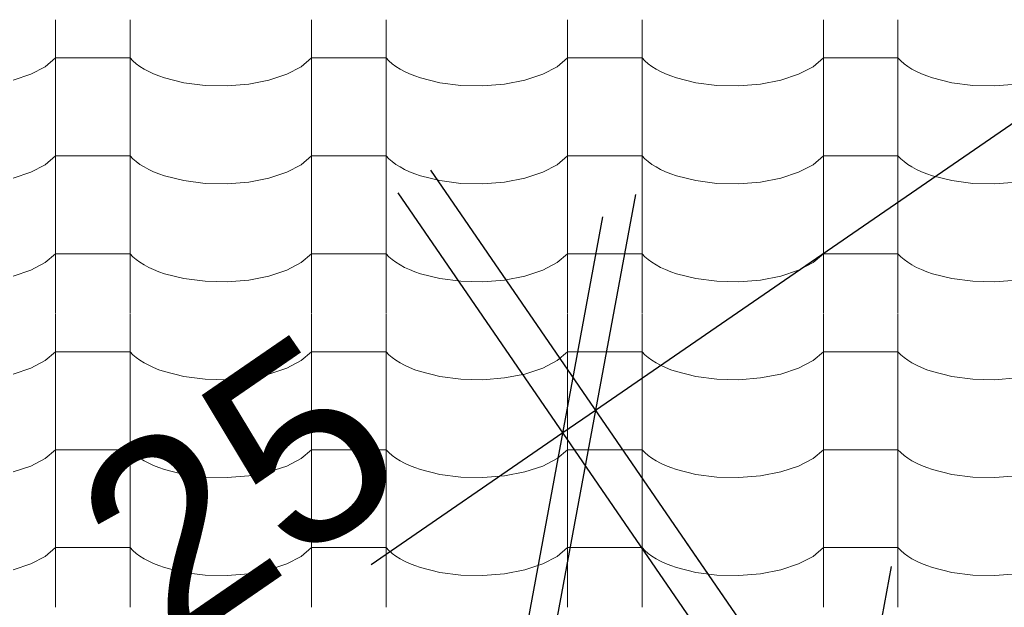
# Model space of a CAD drawing. Header units: millimetres. Extents: x -36478 to 31050, y -14815 to 11827.
# Tile 384 of 656: x -10815 to -10180, y 7652 to 8030. Entities that reach past the tile are written whole.
import ezdxf

# ---------------------------------------------------------------- set-up
doc = ezdxf.new("R2010")
doc.units = ezdxf.units.MM
doc.header["$MEASUREMENT"] = 0
doc.layers.add('Nové_Kóty - SP', color=7, linetype='Continuous')
doc.layers.add('Nové_Výplně - Povrchové', color=7, linetype='Continuous')
doc.styles.add('GENEROVANÝ_STYL_2', font='txt')
doc.dimstyles.new('GENEROVANÝ_STYL__1', dxfattribs={"dimtxt": 125, "dimasz": 190, "dimexe": 0.18, "dimexo": 300, "dimgap": 0, "dimtad": 1, "dimdec": 0, "dimzin": 0, "dimdsep": 46, "dimtxsty": 'GENEROVANÝ_STYL_2', "dimblk": 'ARROWHEAD_6', "dimblk1": 'ARROWHEAD_6', "dimblk2": 'ARROWHEAD_6', "dimcen": 0.09, "dimclrd": 1, "dimclre": 1, "dimclrt": 1, "dimazin": 0, "dimtfac": 1, "dimtdec": 4, "dimtmove": 0, "dimatfit": 3, "dimfxl": 1, "dimtolj": 1, "dimtzin": 0, "dimarcsym": 0})
doc.dimstyles.new('GENEROVANÝ_STYL__2', dxfattribs={"dimtxt": 125, "dimasz": 190, "dimexe": 0.18, "dimexo": 300, "dimgap": 0, "dimtad": 1, "dimdec": 0, "dimzin": 0, "dimdsep": 46, "dimtxsty": 'GENEROVANÝ_STYL_2', "dimblk": 'ARROWHEAD_6', "dimblk1": 'ARROWHEAD_6', "dimblk2": 'ARROWHEAD_6', "dimcen": 0.09, "dimclrd": 1, "dimclre": 1, "dimclrt": 1, "dimazin": 0, "dimtfac": 1, "dimtdec": 4, "dimtmove": 2, "dimatfit": 3, "dimfxl": 1, "dimtolj": 1, "dimtzin": 0, "dimarcsym": 0})

# ---------------------------------------------------------------- blocks, each defined once
blk = doc.blocks.new('*X13')
at = {"layer": 'Nové_Výplně - Povrchové', "color": 21, "linetype": 'Continuous', "lineweight": 20, "true_color": 0xffaaaa}
for p, q in [((-10791.72, 8030.2), (-10791.72, 7967.32)), ((-10743.69, 8030.2), (-10743.69, 7967.32)), ((-10626.72, 8030.2), (-10626.72, 7967.32)), ((-10578.69, 8030.2), (-10578.69, 7967.32)), ((-10461.72, 8030.2), (-10461.72, 7967.32)), ((-10413.69, 8030.2), (-10413.69, 7967.32)), ((-10296.72, 8030.2), (-10296.72, 7967.32)), ((-10248.69, 8030.2), (-10248.69, 7967.32)), ((-10798.39, 7999.97), (-10791.72, 8005.66)), ((-10767.71, 8005.66), (-10791.72, 8005.66)), ((-10743.69, 8005.66), (-10767.71, 8005.66)), ((-10743.69, 8005.66), (-10741.86, 8003.77)), ((-10633.39, 7999.97), (-10626.72, 8005.66)), ((-10602.71, 8005.66), (-10626.72, 8005.66)), ((-10578.69, 8005.66), (-10602.71, 8005.66)), ((-10578.69, 8005.66), (-10576.86, 8003.77)), ((-10468.39, 7999.97), (-10461.72, 8005.66)), ((-10437.71, 8005.66), (-10461.72, 8005.66)), ((-10413.69, 8005.66), (-10437.71, 8005.66)), ((-10413.69, 8005.66), (-10411.86, 8003.77)), ((-10303.39, 7999.97), (-10296.72, 8005.66)), ((-10272.71, 8005.66), (-10296.72, 8005.66)), ((-10248.69, 8005.66), (-10272.71, 8005.66)), ((-10248.69, 8005.66), (-10246.86, 8003.77)), ((-10807.7, 7995.11), (-10798.39, 7999.97)), ((-10741.86, 8003.77), (-10739.74, 8001.94)), ((-10739.74, 8001.94), (-10737.34, 8000.18)), ((-10737.34, 8000.18), (-10734.65, 7998.51)), ((-10734.65, 7998.51), (-10731.71, 7996.93)), ((-10642.7, 7995.11), (-10633.39, 7999.97)), ((-10576.86, 8003.77), (-10574.74, 8001.94)), ((-10574.74, 8001.94), (-10572.34, 8000.18)), ((-10572.34, 8000.18), (-10569.65, 7998.51)), ((-10569.65, 7998.51), (-10566.71, 7996.93)), ((-10477.7, 7995.11), (-10468.39, 7999.97)), ((-10411.86, 8003.77), (-10409.74, 8001.94)), ((-10409.74, 8001.94), (-10407.34, 8000.18)), ((-10407.34, 8000.18), (-10404.65, 7998.51)), ((-10404.65, 7998.51), (-10401.71, 7996.93)), ((-10312.7, 7995.11), (-10303.39, 7999.97)), ((-10246.86, 8003.77), (-10244.74, 8001.94)), ((-10244.74, 8001.94), (-10242.34, 8000.18)), ((-10242.34, 8000.18), (-10239.65, 7998.51)), ((-10239.65, 7998.51), (-10236.71, 7996.93)), ((-10819.18, 7991.32), (-10807.7, 7995.11)), ((-10731.71, 7996.93), (-10728.53, 7995.46)), ((-10728.53, 7995.46), (-10725.12, 7994.09)), ((-10725.12, 7994.09), (-10721.5, 7992.83)), ((-10721.5, 7992.83), (-10709.05, 7989.73)), ((-10654.18, 7991.32), (-10642.7, 7995.11)), ((-10566.71, 7996.93), (-10563.53, 7995.46)), ((-10563.53, 7995.46), (-10560.12, 7994.09)), ((-10560.12, 7994.09), (-10556.5, 7992.83)), ((-10556.5, 7992.83), (-10544.05, 7989.73)), ((-10489.18, 7991.32), (-10477.7, 7995.11)), ((-10401.71, 7996.93), (-10398.53, 7995.46)), ((-10398.53, 7995.46), (-10395.12, 7994.09)), ((-10395.12, 7994.09), (-10391.5, 7992.83)), ((-10391.5, 7992.83), (-10379.05, 7989.73)), ((-10324.18, 7991.32), (-10312.7, 7995.11)), ((-10236.71, 7996.93), (-10233.53, 7995.46)), ((-10233.53, 7995.46), (-10230.12, 7994.09)), ((-10230.12, 7994.09), (-10226.5, 7992.83)), ((-10226.5, 7992.83), (-10214.05, 7989.73)), ((-10709.05, 7989.73), (-10695.39, 7987.98)), ((-10695.39, 7987.98), (-10681.21, 7987.66)), ((-10681.21, 7987.66), (-10667.24, 7988.79)), ((-10667.24, 7988.79), (-10654.18, 7991.32)), ((-10544.05, 7989.73), (-10530.39, 7987.98)), ((-10530.39, 7987.98), (-10516.21, 7987.66)), ((-10516.21, 7987.66), (-10502.24, 7988.79)), ((-10502.24, 7988.79), (-10489.18, 7991.32)), ((-10379.05, 7989.73), (-10365.39, 7987.98)), ((-10365.39, 7987.98), (-10351.21, 7987.66)), ((-10351.21, 7987.66), (-10337.24, 7988.79)), ((-10337.24, 7988.79), (-10324.18, 7991.32)), ((-10214.05, 7989.73), (-10200.39, 7987.98)), ((-10200.39, 7987.98), (-10186.21, 7987.66)), ((-10186.21, 7987.66), (-10172.24, 7988.79)), ((-10791.72, 7967.09), (-10791.72, 7904.21)), ((-10743.69, 7967.09), (-10743.69, 7904.21)), ((-10626.72, 7967.09), (-10626.72, 7904.21)), ((-10578.69, 7967.09), (-10578.69, 7904.21)), ((-10461.72, 7967.09), (-10461.72, 7904.21)), ((-10413.69, 7967.09), (-10413.69, 7904.21)), ((-10296.72, 7967.09), (-10296.72, 7904.21)), ((-10248.69, 7967.09), (-10248.69, 7904.21)), ((-10798.39, 7936.87), (-10791.72, 7942.56)), ((-10767.71, 7942.56), (-10791.72, 7942.56)), ((-10743.69, 7942.56), (-10767.71, 7942.56)), ((-10743.69, 7942.56), (-10741.86, 7940.67)), ((-10633.39, 7936.87), (-10626.72, 7942.56)), ((-10602.71, 7942.56), (-10626.72, 7942.56)), ((-10578.69, 7942.56), (-10602.71, 7942.56)), ((-10578.69, 7942.56), (-10576.86, 7940.67)), ((-10468.39, 7936.87), (-10461.72, 7942.56)), ((-10437.71, 7942.56), (-10461.72, 7942.56)), ((-10413.69, 7942.56), (-10437.71, 7942.56)), ((-10413.69, 7942.56), (-10411.86, 7940.67)), ((-10303.39, 7936.87), (-10296.72, 7942.56)), ((-10272.71, 7942.56), (-10296.72, 7942.56)), ((-10248.69, 7942.56), (-10272.71, 7942.56)), ((-10248.69, 7942.56), (-10246.86, 7940.67)), ((-10807.7, 7932), (-10798.39, 7936.87)), ((-10741.86, 7940.67), (-10739.74, 7938.84)), ((-10739.74, 7938.84), (-10737.34, 7937.08)), ((-10737.34, 7937.08), (-10734.65, 7935.41)), ((-10734.65, 7935.41), (-10731.71, 7933.83)), ((-10642.7, 7932), (-10633.39, 7936.87)), ((-10576.86, 7940.67), (-10574.74, 7938.84)), ((-10574.74, 7938.84), (-10572.34, 7937.08)), ((-10572.34, 7937.08), (-10569.65, 7935.41)), ((-10569.65, 7935.41), (-10566.71, 7933.83)), ((-10477.7, 7932), (-10468.39, 7936.87)), ((-10411.86, 7940.67), (-10409.74, 7938.84)), ((-10409.74, 7938.84), (-10407.34, 7937.08)), ((-10407.34, 7937.08), (-10404.65, 7935.41)), ((-10404.65, 7935.41), (-10401.71, 7933.83)), ((-10312.7, 7932), (-10303.39, 7936.87)), ((-10246.86, 7940.67), (-10244.74, 7938.84)), ((-10244.74, 7938.84), (-10242.34, 7937.08)), ((-10242.34, 7937.08), (-10239.65, 7935.41)), ((-10239.65, 7935.41), (-10236.71, 7933.83)), ((-10819.18, 7928.21), (-10807.7, 7932)), ((-10731.71, 7933.83), (-10728.53, 7932.35)), ((-10728.53, 7932.35), (-10725.12, 7930.98)), ((-10725.12, 7930.98), (-10721.5, 7929.73)), ((-10721.5, 7929.73), (-10709.05, 7926.63)), ((-10667.24, 7925.68), (-10654.18, 7928.21)), ((-10654.18, 7928.21), (-10642.7, 7932)), ((-10566.71, 7933.83), (-10563.53, 7932.35)), ((-10563.53, 7932.35), (-10560.12, 7930.98)), ((-10560.12, 7930.98), (-10556.5, 7929.73)), ((-10556.5, 7929.73), (-10544.05, 7926.63)), ((-10502.24, 7925.68), (-10489.18, 7928.21)), ((-10489.18, 7928.21), (-10477.7, 7932)), ((-10401.71, 7933.83), (-10398.53, 7932.35)), ((-10398.53, 7932.35), (-10395.12, 7930.98)), ((-10395.12, 7930.98), (-10391.5, 7929.73)), ((-10391.5, 7929.73), (-10379.05, 7926.63)), ((-10337.24, 7925.68), (-10324.18, 7928.21)), ((-10324.18, 7928.21), (-10312.7, 7932)), ((-10236.71, 7933.83), (-10233.53, 7932.35)), ((-10233.53, 7932.35), (-10230.12, 7930.98)), ((-10230.12, 7930.98), (-10226.5, 7929.73)), ((-10226.5, 7929.73), (-10214.05, 7926.63)), ((-10709.05, 7926.63), (-10695.39, 7924.87)), ((-10695.39, 7924.87), (-10681.21, 7924.55)), ((-10681.21, 7924.55), (-10667.24, 7925.68)), ((-10544.05, 7926.63), (-10530.39, 7924.87)), ((-10530.39, 7924.87), (-10516.21, 7924.55)), ((-10516.21, 7924.55), (-10502.24, 7925.68)), ((-10379.05, 7926.63), (-10365.39, 7924.87)), ((-10365.39, 7924.87), (-10351.21, 7924.55)), ((-10351.21, 7924.55), (-10337.24, 7925.68)), ((-10214.05, 7926.63), (-10200.39, 7924.87)), ((-10200.39, 7924.87), (-10186.21, 7924.55)), ((-10186.21, 7924.55), (-10172.24, 7925.68)), ((-10791.72, 7903.99), (-10791.72, 7841.11)), ((-10743.69, 7903.99), (-10743.69, 7841.11)), ((-10626.72, 7903.99), (-10626.72, 7841.11)), ((-10578.69, 7903.99), (-10578.69, 7841.11)), ((-10461.72, 7903.99), (-10461.72, 7841.11)), ((-10413.69, 7903.99), (-10413.69, 7841.11)), ((-10296.72, 7903.99), (-10296.72, 7841.11)), ((-10248.69, 7903.99), (-10248.69, 7841.11)), ((-10798.39, 7873.77), (-10791.72, 7879.46)), ((-10767.71, 7879.46), (-10791.72, 7879.46)), ((-10743.69, 7879.46), (-10767.71, 7879.46)), ((-10743.69, 7879.46), (-10741.86, 7877.56)), ((-10741.86, 7877.56), (-10739.74, 7875.73)), ((-10633.39, 7873.77), (-10626.72, 7879.46)), ((-10602.71, 7879.46), (-10626.72, 7879.46)), ((-10578.69, 7879.46), (-10602.71, 7879.46)), ((-10578.69, 7879.46), (-10576.86, 7877.56)), ((-10576.86, 7877.56), (-10574.74, 7875.73)), ((-10468.39, 7873.77), (-10461.72, 7879.46)), ((-10437.71, 7879.46), (-10461.72, 7879.46)), ((-10413.69, 7879.46), (-10437.71, 7879.46)), ((-10413.69, 7879.46), (-10411.86, 7877.56)), ((-10411.86, 7877.56), (-10409.74, 7875.73)), ((-10303.39, 7873.77), (-10296.72, 7879.46)), ((-10272.71, 7879.46), (-10296.72, 7879.46)), ((-10248.69, 7879.46), (-10272.71, 7879.46)), ((-10248.69, 7879.46), (-10246.86, 7877.56)), ((-10246.86, 7877.56), (-10244.74, 7875.73)), ((-10807.7, 7868.9), (-10798.39, 7873.77)), ((-10739.74, 7875.73), (-10737.34, 7873.98)), ((-10737.34, 7873.98), (-10734.65, 7872.3)), ((-10734.65, 7872.3), (-10731.71, 7870.73)), ((-10642.7, 7868.9), (-10633.39, 7873.77)), ((-10574.74, 7875.73), (-10572.34, 7873.98)), ((-10572.34, 7873.98), (-10569.65, 7872.3)), ((-10569.65, 7872.3), (-10566.71, 7870.73)), ((-10477.7, 7868.9), (-10468.39, 7873.77)), ((-10409.74, 7875.73), (-10407.34, 7873.98)), ((-10407.34, 7873.98), (-10404.65, 7872.3)), ((-10404.65, 7872.3), (-10401.71, 7870.73)), ((-10312.7, 7868.9), (-10303.39, 7873.77)), ((-10244.74, 7875.73), (-10242.34, 7873.98)), ((-10242.34, 7873.98), (-10239.65, 7872.3)), ((-10239.65, 7872.3), (-10236.71, 7870.73)), ((-10819.18, 7865.11), (-10807.7, 7868.9)), ((-10731.71, 7870.73), (-10728.53, 7869.25)), ((-10728.53, 7869.25), (-10725.12, 7867.88)), ((-10725.12, 7867.88), (-10721.5, 7866.62)), ((-10721.5, 7866.62), (-10709.05, 7863.52)), ((-10667.24, 7862.58), (-10654.18, 7865.11)), ((-10654.18, 7865.11), (-10642.7, 7868.9)), ((-10566.71, 7870.73), (-10563.53, 7869.25)), ((-10563.53, 7869.25), (-10560.12, 7867.88)), ((-10560.12, 7867.88), (-10556.5, 7866.62)), ((-10556.5, 7866.62), (-10544.05, 7863.52)), ((-10502.24, 7862.58), (-10489.18, 7865.11)), ((-10489.18, 7865.11), (-10477.7, 7868.9)), ((-10401.71, 7870.73), (-10398.53, 7869.25)), ((-10398.53, 7869.25), (-10395.12, 7867.88)), ((-10395.12, 7867.88), (-10391.5, 7866.62)), ((-10391.5, 7866.62), (-10379.05, 7863.52)), ((-10337.24, 7862.58), (-10324.18, 7865.11)), ((-10324.18, 7865.11), (-10312.7, 7868.9)), ((-10236.71, 7870.73), (-10233.53, 7869.25)), ((-10233.53, 7869.25), (-10230.12, 7867.88)), ((-10230.12, 7867.88), (-10226.5, 7866.62)), ((-10226.5, 7866.62), (-10214.05, 7863.52)), ((-10709.05, 7863.52), (-10695.39, 7861.77)), ((-10695.39, 7861.77), (-10681.21, 7861.45)), ((-10681.21, 7861.45), (-10667.24, 7862.58)), ((-10544.05, 7863.52), (-10530.39, 7861.77)), ((-10530.39, 7861.77), (-10516.21, 7861.45)), ((-10516.21, 7861.45), (-10502.24, 7862.58)), ((-10379.05, 7863.52), (-10365.39, 7861.77)), ((-10365.39, 7861.77), (-10351.21, 7861.45)), ((-10351.21, 7861.45), (-10337.24, 7862.58)), ((-10214.05, 7863.52), (-10200.39, 7861.77)), ((-10200.39, 7861.77), (-10186.21, 7861.45)), ((-10186.21, 7861.45), (-10172.24, 7862.58)), ((-10791.72, 7840.88), (-10791.72, 7778)), ((-10743.69, 7840.88), (-10743.69, 7778)), ((-10626.72, 7840.88), (-10626.72, 7778)), ((-10578.69, 7840.88), (-10578.69, 7778)), ((-10461.72, 7840.88), (-10461.72, 7778)), ((-10413.69, 7840.88), (-10413.69, 7778)), ((-10296.72, 7840.88), (-10296.72, 7778)), ((-10248.69, 7840.88), (-10248.69, 7778)), ((-10798.39, 7810.66), (-10791.72, 7816.35)), ((-10767.71, 7816.35), (-10791.72, 7816.35)), ((-10743.69, 7816.35), (-10767.71, 7816.35)), ((-10743.69, 7816.35), (-10741.86, 7814.46)), ((-10741.86, 7814.46), (-10739.74, 7812.63)), ((-10633.39, 7810.66), (-10626.72, 7816.35)), ((-10602.71, 7816.35), (-10626.72, 7816.35)), ((-10578.69, 7816.35), (-10602.71, 7816.35)), ((-10578.69, 7816.35), (-10576.86, 7814.46)), ((-10576.86, 7814.46), (-10574.74, 7812.63)), ((-10468.39, 7810.66), (-10461.72, 7816.35)), ((-10437.71, 7816.35), (-10461.72, 7816.35)), ((-10413.69, 7816.35), (-10437.71, 7816.35)), ((-10413.69, 7816.35), (-10411.86, 7814.46)), ((-10411.86, 7814.46), (-10409.74, 7812.63)), ((-10303.39, 7810.66), (-10296.72, 7816.35)), ((-10272.71, 7816.35), (-10296.72, 7816.35)), ((-10248.69, 7816.35), (-10272.71, 7816.35)), ((-10248.69, 7816.35), (-10246.86, 7814.46)), ((-10246.86, 7814.46), (-10244.74, 7812.63)), ((-10807.7, 7805.8), (-10798.39, 7810.66)), ((-10739.74, 7812.63), (-10737.34, 7810.87)), ((-10737.34, 7810.87), (-10734.65, 7809.2)), ((-10734.65, 7809.2), (-10731.71, 7807.62)), ((-10731.71, 7807.62), (-10728.53, 7806.14)), ((-10642.7, 7805.8), (-10633.39, 7810.66)), ((-10574.74, 7812.63), (-10572.34, 7810.87)), ((-10572.34, 7810.87), (-10569.65, 7809.2)), ((-10569.65, 7809.2), (-10566.71, 7807.62)), ((-10566.71, 7807.62), (-10563.53, 7806.14)), ((-10477.7, 7805.8), (-10468.39, 7810.66)), ((-10409.74, 7812.63), (-10407.34, 7810.87)), ((-10407.34, 7810.87), (-10404.65, 7809.2)), ((-10404.65, 7809.2), (-10401.71, 7807.62)), ((-10401.71, 7807.62), (-10398.53, 7806.14)), ((-10312.7, 7805.8), (-10303.39, 7810.66)), ((-10244.74, 7812.63), (-10242.34, 7810.87)), ((-10242.34, 7810.87), (-10239.65, 7809.2)), ((-10239.65, 7809.2), (-10236.71, 7807.62)), ((-10236.71, 7807.62), (-10233.53, 7806.14)), ((-10819.18, 7802), (-10807.7, 7805.8)), ((-10728.53, 7806.14), (-10725.12, 7804.77)), ((-10725.12, 7804.77), (-10721.5, 7803.52)), ((-10721.5, 7803.52), (-10709.05, 7800.42)), ((-10667.24, 7799.47), (-10654.18, 7802)), ((-10654.18, 7802), (-10642.7, 7805.8)), ((-10563.53, 7806.14), (-10560.12, 7804.77)), ((-10560.12, 7804.77), (-10556.5, 7803.52)), ((-10556.5, 7803.52), (-10544.05, 7800.42)), ((-10502.24, 7799.47), (-10489.18, 7802)), ((-10489.18, 7802), (-10477.7, 7805.8)), ((-10398.53, 7806.14), (-10395.12, 7804.77)), ((-10395.12, 7804.77), (-10391.5, 7803.52)), ((-10391.5, 7803.52), (-10379.05, 7800.42)), ((-10337.24, 7799.47), (-10324.18, 7802)), ((-10324.18, 7802), (-10312.7, 7805.8)), ((-10233.53, 7806.14), (-10230.12, 7804.77)), ((-10230.12, 7804.77), (-10226.5, 7803.52)), ((-10226.5, 7803.52), (-10214.05, 7800.42)), ((-10709.05, 7800.42), (-10695.39, 7798.66)), ((-10695.39, 7798.66), (-10681.21, 7798.34)), ((-10681.21, 7798.34), (-10667.24, 7799.47)), ((-10544.05, 7800.42), (-10530.39, 7798.66)), ((-10530.39, 7798.66), (-10516.21, 7798.34)), ((-10516.21, 7798.34), (-10502.24, 7799.47)), ((-10379.05, 7800.42), (-10365.39, 7798.66)), ((-10365.39, 7798.66), (-10351.21, 7798.34)), ((-10351.21, 7798.34), (-10337.24, 7799.47)), ((-10214.05, 7800.42), (-10200.39, 7798.66)), ((-10200.39, 7798.66), (-10186.21, 7798.34)), ((-10186.21, 7798.34), (-10172.24, 7799.47)), ((-10791.72, 7777.78), (-10791.72, 7714.9)), ((-10743.69, 7777.78), (-10743.69, 7714.9)), ((-10626.72, 7777.78), (-10626.72, 7714.9)), ((-10578.69, 7777.78), (-10578.69, 7714.9)), ((-10461.72, 7777.78), (-10461.72, 7714.9)), ((-10413.69, 7777.78), (-10413.69, 7714.9)), ((-10296.72, 7777.78), (-10296.72, 7714.9)), ((-10248.69, 7777.78), (-10248.69, 7714.9)), ((-10798.39, 7747.56), (-10791.72, 7753.25)), ((-10767.71, 7753.25), (-10791.72, 7753.25)), ((-10743.69, 7753.25), (-10767.71, 7753.25)), ((-10743.69, 7753.25), (-10741.86, 7751.35)), ((-10741.86, 7751.35), (-10739.74, 7749.52)), ((-10633.39, 7747.56), (-10626.72, 7753.25)), ((-10602.71, 7753.25), (-10626.72, 7753.25)), ((-10578.69, 7753.25), (-10602.71, 7753.25)), ((-10578.69, 7753.25), (-10576.86, 7751.35)), ((-10576.86, 7751.35), (-10574.74, 7749.52)), ((-10468.39, 7747.56), (-10461.72, 7753.25)), ((-10437.71, 7753.25), (-10461.72, 7753.25)), ((-10413.69, 7753.25), (-10437.71, 7753.25)), ((-10413.69, 7753.25), (-10411.86, 7751.35)), ((-10411.86, 7751.35), (-10409.74, 7749.52)), ((-10303.39, 7747.56), (-10296.72, 7753.25)), ((-10272.71, 7753.25), (-10296.72, 7753.25)), ((-10248.69, 7753.25), (-10272.71, 7753.25)), ((-10248.69, 7753.25), (-10246.86, 7751.35)), ((-10246.86, 7751.35), (-10244.74, 7749.52)), ((-10807.7, 7742.69), (-10798.39, 7747.56)), ((-10739.74, 7749.52), (-10737.34, 7747.77)), ((-10737.34, 7747.77), (-10734.65, 7746.09)), ((-10734.65, 7746.09), (-10731.71, 7744.52)), ((-10731.71, 7744.52), (-10728.53, 7743.04)), ((-10642.7, 7742.69), (-10633.39, 7747.56)), ((-10574.74, 7749.52), (-10572.34, 7747.77)), ((-10572.34, 7747.77), (-10569.65, 7746.09)), ((-10569.65, 7746.09), (-10566.71, 7744.52)), ((-10566.71, 7744.52), (-10563.53, 7743.04)), ((-10477.7, 7742.69), (-10468.39, 7747.56)), ((-10409.74, 7749.52), (-10407.34, 7747.77)), ((-10407.34, 7747.77), (-10404.65, 7746.09)), ((-10404.65, 7746.09), (-10401.71, 7744.52)), ((-10401.71, 7744.52), (-10398.53, 7743.04)), ((-10312.7, 7742.69), (-10303.39, 7747.56)), ((-10244.74, 7749.52), (-10242.34, 7747.77)), ((-10242.34, 7747.77), (-10239.65, 7746.09)), ((-10239.65, 7746.09), (-10236.71, 7744.52)), ((-10236.71, 7744.52), (-10233.53, 7743.04)), ((-10819.18, 7738.9), (-10807.7, 7742.69)), ((-10728.53, 7743.04), (-10725.12, 7741.67)), ((-10725.12, 7741.67), (-10721.5, 7740.41)), ((-10721.5, 7740.41), (-10709.05, 7737.31)), ((-10667.24, 7736.37), (-10654.18, 7738.9)), ((-10654.18, 7738.9), (-10642.7, 7742.69)), ((-10563.53, 7743.04), (-10560.12, 7741.67)), ((-10560.12, 7741.67), (-10556.5, 7740.41)), ((-10556.5, 7740.41), (-10544.05, 7737.31)), ((-10502.24, 7736.37), (-10489.18, 7738.9)), ((-10489.18, 7738.9), (-10477.7, 7742.69)), ((-10398.53, 7743.04), (-10395.12, 7741.67)), ((-10395.12, 7741.67), (-10391.5, 7740.41)), ((-10391.5, 7740.41), (-10379.05, 7737.31)), ((-10337.24, 7736.37), (-10324.18, 7738.9)), ((-10324.18, 7738.9), (-10312.7, 7742.69)), ((-10233.53, 7743.04), (-10230.12, 7741.67)), ((-10230.12, 7741.67), (-10226.5, 7740.41)), ((-10226.5, 7740.41), (-10214.05, 7737.31)), ((-10709.05, 7737.31), (-10695.39, 7735.56)), ((-10695.39, 7735.56), (-10681.21, 7735.24)), ((-10681.21, 7735.24), (-10667.24, 7736.37)), ((-10544.05, 7737.31), (-10530.39, 7735.56)), ((-10530.39, 7735.56), (-10516.21, 7735.24)), ((-10516.21, 7735.24), (-10502.24, 7736.37)), ((-10379.05, 7737.31), (-10365.39, 7735.56)), ((-10365.39, 7735.56), (-10351.21, 7735.24)), ((-10351.21, 7735.24), (-10337.24, 7736.37)), ((-10214.05, 7737.31), (-10200.39, 7735.56)), ((-10200.39, 7735.56), (-10186.21, 7735.24)), ((-10186.21, 7735.24), (-10172.24, 7736.37)), ((-10791.72, 7714.67), (-10791.72, 7651.79)), ((-10743.69, 7714.67), (-10743.69, 7651.79)), ((-10626.72, 7714.67), (-10626.72, 7651.79)), ((-10578.69, 7714.67), (-10578.69, 7651.79)), ((-10461.72, 7714.67), (-10461.72, 7651.79)), ((-10413.69, 7714.67), (-10413.69, 7651.79)), ((-10296.72, 7714.67), (-10296.72, 7651.79)), ((-10248.69, 7714.67), (-10248.69, 7651.79)), ((-10798.39, 7684.45), (-10791.72, 7690.14)), ((-10767.71, 7690.14), (-10791.72, 7690.14)), ((-10743.69, 7690.14), (-10767.71, 7690.14)), ((-10743.69, 7690.14), (-10741.86, 7688.25)), ((-10741.86, 7688.25), (-10739.74, 7686.42)), ((-10633.39, 7684.45), (-10626.72, 7690.14)), ((-10602.71, 7690.14), (-10626.72, 7690.14)), ((-10578.69, 7690.14), (-10602.71, 7690.14)), ((-10578.69, 7690.14), (-10576.86, 7688.25)), ((-10576.86, 7688.25), (-10574.74, 7686.42)), ((-10468.39, 7684.45), (-10461.72, 7690.14)), ((-10437.71, 7690.14), (-10461.72, 7690.14)), ((-10413.69, 7690.14), (-10437.71, 7690.14)), ((-10413.69, 7690.14), (-10411.86, 7688.25)), ((-10411.86, 7688.25), (-10409.74, 7686.42)), ((-10303.39, 7684.45), (-10296.72, 7690.14)), ((-10272.71, 7690.14), (-10296.72, 7690.14)), ((-10248.69, 7690.14), (-10272.71, 7690.14)), ((-10248.69, 7690.14), (-10246.86, 7688.25)), ((-10246.86, 7688.25), (-10244.74, 7686.42)), ((-10807.7, 7679.59), (-10798.39, 7684.45)), ((-10739.74, 7686.42), (-10737.34, 7684.66)), ((-10737.34, 7684.66), (-10734.65, 7682.99)), ((-10734.65, 7682.99), (-10731.71, 7681.41)), ((-10731.71, 7681.41), (-10728.53, 7679.93)), ((-10642.7, 7679.59), (-10633.39, 7684.45)), ((-10574.74, 7686.42), (-10572.34, 7684.66)), ((-10572.34, 7684.66), (-10569.65, 7682.99)), ((-10569.65, 7682.99), (-10566.71, 7681.41)), ((-10566.71, 7681.41), (-10563.53, 7679.93)), ((-10477.7, 7679.59), (-10468.39, 7684.45)), ((-10409.74, 7686.42), (-10407.34, 7684.66)), ((-10407.34, 7684.66), (-10404.65, 7682.99)), ((-10404.65, 7682.99), (-10401.71, 7681.41)), ((-10401.71, 7681.41), (-10398.53, 7679.93)), ((-10312.7, 7679.59), (-10303.39, 7684.45)), ((-10244.74, 7686.42), (-10242.34, 7684.66)), ((-10242.34, 7684.66), (-10239.65, 7682.99)), ((-10239.65, 7682.99), (-10236.71, 7681.41)), ((-10236.71, 7681.41), (-10233.53, 7679.93)), ((-10819.18, 7675.79), (-10807.7, 7679.59)), ((-10728.53, 7679.93), (-10725.12, 7678.56)), ((-10725.12, 7678.56), (-10721.5, 7677.31)), ((-10721.5, 7677.31), (-10709.05, 7674.21)), ((-10709.05, 7674.21), (-10695.39, 7672.45)), ((-10667.24, 7673.27), (-10654.18, 7675.79)), ((-10654.18, 7675.79), (-10642.7, 7679.59)), ((-10563.53, 7679.93), (-10560.12, 7678.56)), ((-10560.12, 7678.56), (-10556.5, 7677.31)), ((-10556.5, 7677.31), (-10544.05, 7674.21)), ((-10544.05, 7674.21), (-10530.39, 7672.45)), ((-10502.24, 7673.27), (-10489.18, 7675.79)), ((-10489.18, 7675.79), (-10477.7, 7679.59)), ((-10398.53, 7679.93), (-10395.12, 7678.56)), ((-10395.12, 7678.56), (-10391.5, 7677.31)), ((-10391.5, 7677.31), (-10379.05, 7674.21)), ((-10379.05, 7674.21), (-10365.39, 7672.45)), ((-10337.24, 7673.27), (-10324.18, 7675.79)), ((-10324.18, 7675.79), (-10312.7, 7679.59)), ((-10233.53, 7679.93), (-10230.12, 7678.56)), ((-10230.12, 7678.56), (-10226.5, 7677.31)), ((-10226.5, 7677.31), (-10214.05, 7674.21)), ((-10214.05, 7674.21), (-10200.39, 7672.45)), ((-10695.39, 7672.45), (-10681.21, 7672.13)), ((-10681.21, 7672.13), (-10667.24, 7673.27)), ((-10530.39, 7672.45), (-10516.21, 7672.13)), ((-10516.21, 7672.13), (-10502.24, 7673.27)), ((-10365.39, 7672.45), (-10351.21, 7672.13)), ((-10351.21, 7672.13), (-10337.24, 7673.27)), ((-10200.39, 7672.45), (-10186.21, 7672.13)), ((-10186.21, 7672.13), (-10172.24, 7673.27))]:
    blk.add_line(p, q, dxfattribs=at)
blk = doc.blocks.new('výplň_6_1', base_point=(0, 0))
at = {"layer": 'Nové_Výplně - Povrchové', "color": 21, "linetype": 'Continuous', "lineweight": 20, "true_color": 0xffaaaa}
blk.add_blockref('*X13', (0, 0), dxfattribs=at)
blk = doc.blocks.new('*D6326')
at = {"layer": 'Nové_Kóty - SP', "color": 1, "linetype": 'Continuous', "lineweight": 25}
for p, q in [((-4581.24, 11091.13), (-4857.39, 11492.87)), ((-4776.94, 11199.3), (-4725.42, 11477.41)), ((-4751.18, 11338.35), (-4627.57, 11423.32)), ((-10278.77, 7538.87), (-4751.18, 11338.35)), ((-10108.84, 7291.64), (-10384.98, 7693.38)), ((-10253.01, 7677.92), (-10304.54, 7399.81)), ((-10402.39, 7453.9), (-10278.77, 7538.87))]:
    blk.add_line(p, q, dxfattribs=at)
at = {"layer": 'Nové_Kóty - SP', "color": 1, "lineweight": 25, "insert": (-8042.9, 9106.07), "char_height": 125, "attachment_point": 7, "rotation": 34.50335, "style": 'GENEROVANÝ_STYL_2'}
blk.add_mtext('\\A1;{\\pql;\\fArial|b0|i0|c0|p38;6\xa0707- KROKEV}', dxfattribs=at)
blk = doc.blocks.new('ARROWHEAD_6')
at = {"color": 0, "linetype": 'Continuous', "lineweight": 0}
for p, q in [((-0.5, -0.5), (0.5, 0.5)), ((0, 0), (-1, 0))]:
    blk.add_line(p, q, dxfattribs=at)
blk = doc.blocks.new('*D6327')
at = {"layer": 'Nové_Kóty - SP', "color": 1, "linetype": 'Continuous', "lineweight": 25}
for p, q in [((-10443.65, 7778.73), (-4851.3, 11622.72)), ((-10273.71, 7531.5), (-10549.86, 7933.25)), ((-10294.79, 7517.01), (-10570.94, 7918.75)), ((-10417.88, 7917.78), (-10469.41, 7639.67)), ((-10490.49, 7625.18), (-10438.97, 7903.29)), ((-10464.73, 7764.24), (-10443.65, 7778.73)), ((-10588.34, 7679.27), (-10464.73, 7764.24))]:
    blk.add_line(p, q, dxfattribs=at)
at = {"layer": 'Nové_Kóty - SP', "color": 1, "lineweight": 25, "insert": (-10717.64, 7620.73), "char_height": 125, "attachment_point": 7, "rotation": 34.50335, "style": 'GENEROVANÝ_STYL_2'}
blk.add_mtext('\\A1;{\\pql;\\fArial|b0|i0|c0|p38;25}', dxfattribs=at)
blk = doc.blocks.new('*D6328')
at = {"layer": 'Nové_Kóty - SP', "color": 1, "linetype": 'Continuous', "lineweight": 25}
for p, q in [((-4681.37, 11375.49), (-4957.51, 11777.24)), ((-4877.07, 11483.67), (-4825.54, 11761.78)), ((-4851.3, 11622.72), (-4727.69, 11707.69)), ((-10443.65, 7778.73), (-4851.3, 11622.72)), ((-10417.88, 7917.78), (-10469.41, 7639.67)), ((-10490.49, 7625.18), (-10438.97, 7903.29))]:
    blk.add_line(p, q, dxfattribs=at)
at = {"layer": 'Nové_Kóty - SP', "color": 1, "lineweight": 25, "insert": (-7480.19, 9877.1), "char_height": 125, "attachment_point": 7, "rotation": 34.50335, "style": 'GENEROVANÝ_STYL_2'}
blk.add_mtext('\\A1;{\\pql;\\fArial|b0|i0|c0|p38;+ 6 787}', dxfattribs=at)

msp = doc.modelspace()

# ---------------------------------------------------------------- block references
at = {"layer": 'Nové_Výplně - Povrchové', "color": 21, "linetype": 'Continuous', "lineweight": 20, "true_color": 0xffaaaa}
msp.add_blockref('výplň_6_1', (0, 0), dxfattribs=at)

# ---------------------------------------------------------------- dimensions: what is measured, and where the dimension line sits
at = {"layer": 'Nové_Kóty - SP', "color": 1, "linetype": 'Continuous', "lineweight": 25}
for base, p1, p2, text, dimstyle, picture, middle in [((-4851.3, 11622.72), (-9826.86, 6881.41), (-4515.96, 11134.85), '+ 6 787', 'GENEROVANÝ_STYL__2', '*D6328', (-7268.85, 10098.2)), ((-10443.65, 7778.73), (-9842.86, 6859.52), (-9826.86, 6881.41), '25', 'GENEROVANÝ_STYL__1', '*D6327', (-10674.52, 7726.21)), ((-4751.18, 11338.35), (-9826.86, 6881.41), (-4362.54, 10772.95), '<MeasuredValue>- KROKEV', 'GENEROVANÝ_STYL__1', '*D6326', (-7174.22, 9779.01))]:
    dim = msp.add_linear_dim(base=base, p1=p1, p2=p2, angle=34.50335, text=text, dimstyle=dimstyle, dxfattribs=at)
    dim.commit()
    dim.dimension.update_dxf_attribs({"geometry": picture, "text_midpoint": middle, "dimtype": 160, "text_rotation": 34.50335})

doc.saveas('drawing.dxf')
